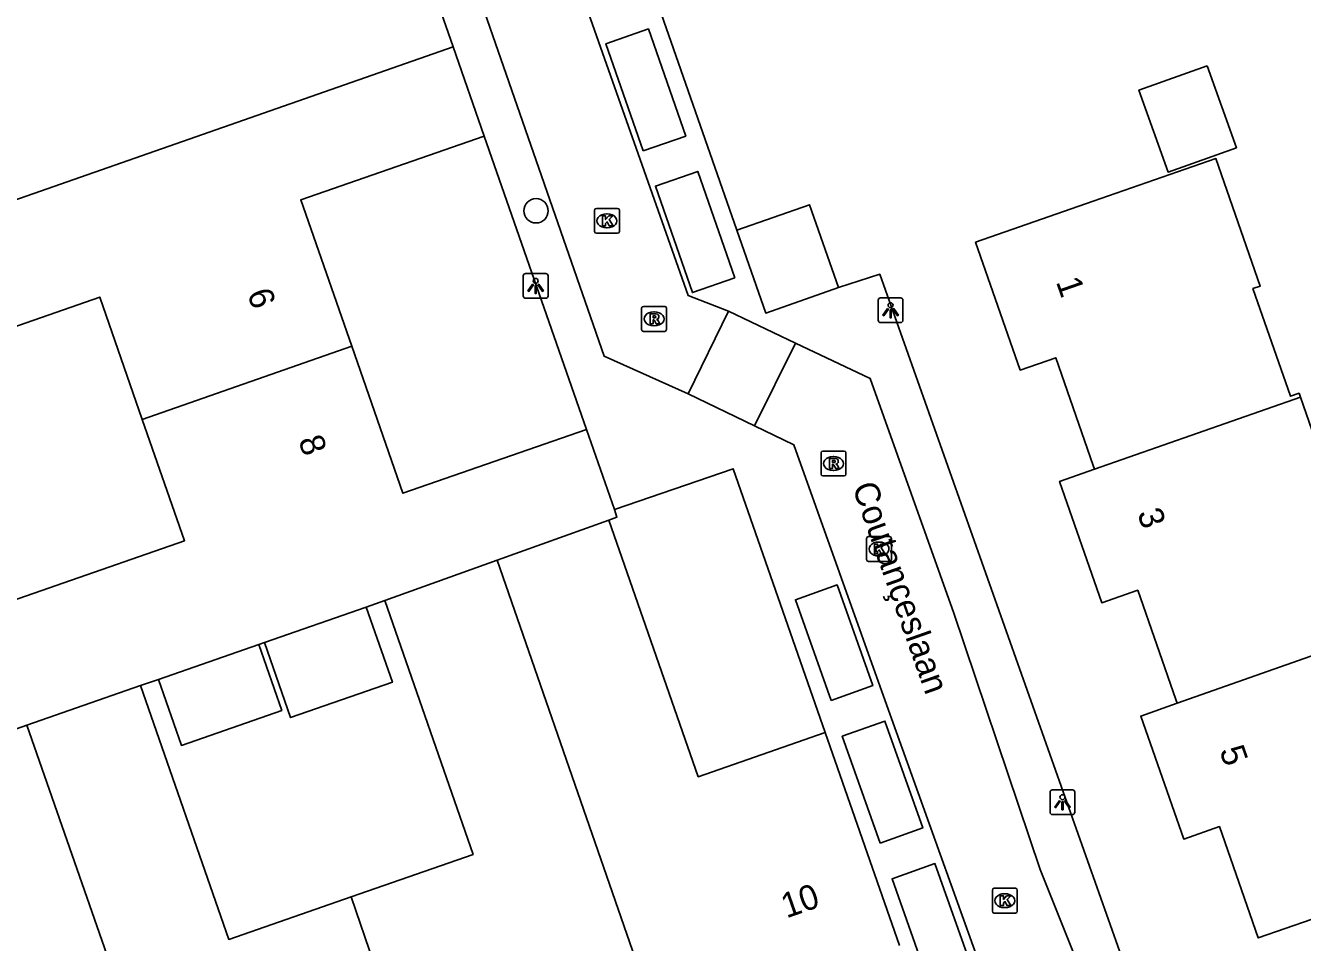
# Model space of a CAD drawing. Extents: x 158474 to 159560, y 388525 to 389605.
# Drawn here: x 158934.1 to 158985.4, y 389202.3 to 389239.2 of the extents above; entities that cross this region are included whole.
import ezdxf

# ---------------------------------------------------------------- set-up
doc = ezdxf.new("R2010")
doc.units = 0
for name, color, linetype in [('IMGEO_Boom', 7, 'Continuous'), ('IMGEO_Kolk', 7, 'Continuous'), ('IMGEO_Lichtpunt', 7, 'Continuous'), ('IMGEO_Muur', 7, 'Continuous'), ('IMGEO_Openbare_ruimte_label', 7, 'Continuous'), ('IMGEO_Pand', 7, 'Continuous'), ('IMGEO_Pand_nummerreeks', 7, 'Continuous'), ('IMGEO_Rijbaan_lokaal_open', 7, 'Continuous'), ('IMGEO_Rioolput', 7, 'Continuous'), ('IMGEO_Voetpad_open', 7, 'Continuous')]:
    doc.layers.add(name, color=color, linetype=linetype)

msp = doc.modelspace()

# ---------------------------------------------------------------- linework, layer by layer
at = {"layer": 'IMGEO_Boom'}
msp.add_circle((158954.633, 389231.72), 0.489, dxfattribs=at)
at = {"layer": 'IMGEO_Kolk'}
for p, q in [((158956.981, 389230.89), (158956.981, 389231.742)), ((158957.056, 389231.816), (158957.908, 389231.816)), ((158957.469, 389231.596), (158957.494, 389231.596)), ((158957.982, 389231.742), (158957.982, 389230.89)), ((158957.908, 389230.816), (158957.056, 389230.816)), ((158957.492, 389231.036), (158957.467, 389231.036)), ((158967.916, 389217.704), (158967.916, 389218.556)), ((158967.991, 389218.63), (158968.843, 389218.63)), ((158968.917, 389218.556), (158968.917, 389217.704)), ((158968.404, 389218.41), (158968.429, 389218.41)), ((158968.843, 389217.63), (158967.991, 389217.63)), ((158968.427, 389217.85), (158968.402, 389217.85)), ((158972.972, 389203.572), (158972.972, 389204.424)), ((158973.047, 389204.498), (158973.899, 389204.498)), ((158973.46, 389204.278), (158973.485, 389204.278)), ((158973.973, 389204.424), (158973.973, 389203.572)), ((158973.483, 389203.718), (158973.458, 389203.718)), ((158973.899, 389203.498), (158973.047, 389203.498))]:
    msp.add_line(p, q, dxfattribs=at)
for points in [[(158956.981, 389230.89), (158956.981, 389231.742)], [(158957.056, 389231.816), (158957.908, 389231.816)], [(158957.302, 389231.516), (158957.425, 389231.516), (158957.425, 389231.365), (158957.555, 389231.516), (158957.719, 389231.516), (158957.573, 389231.365), (158957.726, 389231.116), (158957.574, 389231.116), (158957.489, 389231.28), (158957.425, 389231.213), (158957.425, 389231.116), (158957.302, 389231.116), (158957.302, 389231.516)], [(158957.982, 389231.742), (158957.982, 389230.89)], [(158957.908, 389230.816), (158957.056, 389230.816)], [(158967.916, 389217.704), (158967.916, 389218.556)], [(158967.991, 389218.63), (158968.843, 389218.63)], [(158968.917, 389218.556), (158968.917, 389217.704)], [(158968.237, 389218.33), (158968.36, 389218.33), (158968.36, 389218.179), (158968.49, 389218.33), (158968.654, 389218.33), (158968.508, 389218.179), (158968.661, 389217.93), (158968.509, 389217.93), (158968.424, 389218.094), (158968.36, 389218.027), (158968.36, 389217.93), (158968.237, 389217.93), (158968.237, 389218.33)], [(158968.843, 389217.63), (158967.991, 389217.63)], [(158972.972, 389203.572), (158972.972, 389204.424)], [(158973.047, 389204.498), (158973.899, 389204.498)], [(158973.293, 389204.198), (158973.416, 389204.198), (158973.416, 389204.047), (158973.546, 389204.198), (158973.71, 389204.198), (158973.564, 389204.047), (158973.717, 389203.798), (158973.565, 389203.798), (158973.48, 389203.962), (158973.416, 389203.895), (158973.416, 389203.798), (158973.293, 389203.798), (158973.293, 389204.198)], [(158973.973, 389204.424), (158973.973, 389203.572)], [(158973.899, 389203.498), (158973.047, 389203.498)]]:
    msp.add_lwpolyline(points, dxfattribs=at)
for centre, start, end in [((158957.058, 389231.74), 91.552, 178.448), ((158957.058, 389231.74), 91.552, 178.448), ((158957.906, 389231.74), 1.552, 88.448), ((158957.906, 389231.74), 1.552, 88.448), ((158957.058, 389230.892), 181.552, 268.448), ((158957.058, 389230.892), 181.552, 268.448), ((158957.906, 389230.892), 271.552, 358.448), ((158957.906, 389230.892), 271.552, 358.448), ((158967.993, 389218.554), 91.552, 178.448), ((158967.993, 389218.554), 91.552, 178.448), ((158968.841, 389218.554), 1.552, 88.448), ((158968.841, 389218.554), 1.552, 88.448), ((158967.993, 389217.706), 181.552, 268.448), ((158967.993, 389217.706), 181.552, 268.448), ((158968.841, 389217.706), 271.552, 358.448), ((158968.841, 389217.706), 271.552, 358.448), ((158973.049, 389204.422), 91.552, 178.448), ((158973.049, 389204.422), 91.552, 178.448), ((158973.897, 389204.422), 1.552, 88.448), ((158973.897, 389204.422), 1.552, 88.448), ((158973.049, 389203.574), 181.552, 268.448), ((158973.049, 389203.574), 181.552, 268.448), ((158973.897, 389203.574), 271.552, 358.448), ((158973.897, 389203.574), 271.552, 358.448)]:
    msp.add_arc(centre, 0.0765, start, end, dxfattribs=at)
for centre, major_axis, ratio, start_param, end_param in [((158957.468, 389231.316), (-0.387, 0.002), 0.722429, 4.712389, 7.853982), ((158957.493, 389231.316), (-0.39, 0.002), 0.717154, 1.570796, 4.712389), ((158968.403, 389218.13), (-0.387, 0.002), 0.722429, 4.712389, 7.853982), ((158968.428, 389218.13), (-0.39, 0.002), 0.717154, 1.570796, 4.712389), ((158973.459, 389203.998), (-0.387, 0.002), 0.722429, 4.712389, 7.853982), ((158973.484, 389203.998), (-0.39, 0.002), 0.717154, 1.570796, 4.712389)]:
    msp.add_ellipse(centre, major_axis=major_axis, ratio=ratio, start_param=start_param, end_param=end_param, dxfattribs=at)
at = {"layer": 'IMGEO_Lichtpunt'}
for p, q in [((158954.118, 389229.105), (158954.118, 389228.298)), ((158954.118, 389229.105), (158954.118, 389228.298)), ((158955.02, 389229.2), (158954.212, 389229.2)), ((158955.02, 389229.2), (158954.212, 389229.2)), ((158955.114, 389228.298), (158955.114, 389229.105)), ((158955.114, 389228.298), (158955.114, 389229.105)), ((158954.212, 389228.204), (158955.02, 389228.204)), ((158954.212, 389228.204), (158955.02, 389228.204)), ((158968.383, 389228.128), (158968.383, 389227.321)), ((158968.383, 389228.128), (158968.383, 389227.321)), ((158969.285, 389228.223), (158968.477, 389228.223)), ((158969.285, 389228.223), (158968.477, 389228.223)), ((158969.379, 389227.321), (158969.379, 389228.128)), ((158969.379, 389227.321), (158969.379, 389228.128)), ((158968.477, 389227.227), (158969.285, 389227.227)), ((158968.477, 389227.227), (158969.285, 389227.227)), ((158975.292, 389208.358), (158975.292, 389207.551)), ((158975.292, 389208.358), (158975.292, 389207.551)), ((158976.194, 389208.453), (158975.386, 389208.453)), ((158976.194, 389208.453), (158975.386, 389208.453)), ((158976.288, 389207.551), (158976.288, 389208.358)), ((158976.288, 389207.551), (158976.288, 389208.358)), ((158975.386, 389207.457), (158976.194, 389207.457)), ((158975.386, 389207.457), (158976.194, 389207.457))]:
    msp.add_line(p, q, dxfattribs=at)
for points in [[(158954.492, 389228.769), (158954.531, 389228.741), (158954.343, 389228.479), (158954.305, 389228.506), (158954.492, 389228.769)], [(158954.704, 389228.741), (158954.742, 389228.768), (158954.929, 389228.506), (158954.89, 389228.478), (158954.704, 389228.741)], [(158954.594, 389228.721), (158954.641, 389228.721), (158954.641, 389228.399), (158954.594, 389228.399), (158954.594, 389228.721)], [(158968.757, 389227.792), (158968.796, 389227.764), (158968.608, 389227.502), (158968.57, 389227.529), (158968.757, 389227.792)], [(158968.859, 389227.744), (158968.906, 389227.744), (158968.906, 389227.422), (158968.859, 389227.422), (158968.859, 389227.744)], [(158968.969, 389227.764), (158969.007, 389227.791), (158969.194, 389227.529), (158969.155, 389227.501), (158968.969, 389227.764)], [(158975.666, 389208.022), (158975.705, 389207.994), (158975.517, 389207.732), (158975.479, 389207.759), (158975.666, 389208.022)], [(158975.768, 389207.974), (158975.815, 389207.974), (158975.815, 389207.652), (158975.768, 389207.652), (158975.768, 389207.974)], [(158975.878, 389207.994), (158975.916, 389208.021), (158976.103, 389207.759), (158976.064, 389207.731), (158975.878, 389207.994)]]:
    msp.add_lwpolyline(points, dxfattribs=at)
for centre in [(158954.617, 389228.903), (158968.882, 389227.926), (158975.791, 389208.156)]:
    msp.add_circle(centre, 0.0994, dxfattribs=at)
for centre, start, end in [((158954.212, 389229.105), 90, 180), ((158954.212, 389229.105), 90, 180), ((158955.02, 389229.105), 0, 90), ((158955.02, 389229.105), 0, 90), ((158954.212, 389228.298), 180, 270), ((158954.212, 389228.298), 180, 270), ((158955.02, 389228.298), 270, 0), ((158955.02, 389228.298), 270, 360), ((158968.477, 389228.128), 90, 180), ((158968.477, 389228.128), 90, 180), ((158969.285, 389228.128), 0, 90), ((158969.285, 389228.128), 0, 90), ((158968.477, 389227.321), 180, 270), ((158968.477, 389227.321), 180, 270), ((158969.285, 389227.321), 270, 0), ((158969.285, 389227.321), 270, 360), ((158975.386, 389208.358), 90, 180), ((158975.386, 389208.358), 90, 180), ((158976.194, 389208.358), 0, 90), ((158976.194, 389208.358), 0, 90), ((158975.386, 389207.551), 180, 270), ((158975.386, 389207.551), 180, 270), ((158976.194, 389207.551), 270, 0), ((158976.194, 389207.551), 270, 360)]:
    msp.add_arc(centre, 0.0946, start, end, dxfattribs=at)
at = {"layer": 'IMGEO_Muur'}
msp.add_lwpolyline([(158957.779, 389219.713), (158962.555, 389221.354), (158966.255, 389210.757)], dxfattribs=at)
at = {"layer": 'IMGEO_Pand'}
for points in [[(158951.296, 389238.307), (158950.066, 389241.842)], [(158925.16, 389229.17), (158951.296, 389238.307)], [(158951.296, 389238.307), (158952.543, 389234.725)], [(158981.611, 389237.55), (158978.861, 389236.572), (158980.034, 389233.274), (158982.784, 389234.251), (158981.611, 389237.55)], [(158947.223, 389226.282), (158945.177, 389232.162), (158952.543, 389234.725)], [(158985.352, 389224.238), (158985.3, 389224.388), (158984.957, 389224.268), (158983.448, 389228.596), (158983.739, 389228.697), (158981.951, 389233.823), (158977.021, 389232.104), (158972.299, 389230.457), (158974.092, 389225.318), (158975.521, 389225.816), (158977.03, 389221.489), (158977.082, 389221.34)], [(158962.699, 389230.941), (158965.629, 389231.965), (158966.794, 389228.634)], [(158966.794, 389228.634), (158963.864, 389227.609), (158962.699, 389230.941)], [(158938.806, 389223.336), (158937.095, 389228.253), (158926.74, 389224.649)], [(158947.223, 389226.282), (158938.806, 389223.336)], [(158956.656, 389222.936), (158949.281, 389220.37), (158947.223, 389226.282)], [(158977.082, 389221.34), (158985.352, 389224.238)], [(158988.671, 389214.838), (158988.637, 389214.934), (158988.291, 389214.813), (158986.754, 389219.221), (158987.065, 389219.329), (158985.352, 389224.238)], [(158930.167, 389214.867), (158940.502, 389218.464), (158938.806, 389223.336)], [(158957.779, 389219.713), (158956.656, 389222.936)], [(158977.082, 389221.34), (158975.672, 389220.846), (158977.373, 389215.969), (158978.816, 389216.472), (158980.347, 389212.083), (158980.4, 389211.931)], [(158957.562, 389219.292), (158957.885, 389219.408), (158957.779, 389219.713)], [(158953.064, 389217.677), (158957.562, 389219.292)], [(158966.255, 389210.757), (158961.151, 389208.981), (158957.562, 389219.292)], [(158948.551, 389216.056), (158953.064, 389217.677)], [(158953.064, 389217.677), (158962.103, 389191.642)], [(158947.199, 389204.153), (158952.1, 389205.859), (158948.551, 389216.056)], [(158947.806, 389215.797), (158948.551, 389216.056)], [(158947.806, 389215.797), (158943.713, 389214.372)], [(158943.713, 389214.372), (158944.763, 389211.353), (158948.857, 389212.778), (158948.244, 389214.539), (158947.806, 389215.797)], [(158980.4, 389211.931), (158988.671, 389214.838)], [(158943.486, 389214.293), (158939.452, 389212.889)], [(158939.452, 389212.889), (158940.375, 389210.239), (158944.408, 389211.643), (158943.486, 389214.293)], [(158943.486, 389214.293), (158943.713, 389214.372)], [(158938.738, 389212.641), (158939.452, 389212.889)], [(158934.165, 389211.047), (158938.738, 389212.641)], [(158938.738, 389212.641), (158942.287, 389202.444), (158947.199, 389204.153)], [(158980.4, 389211.931), (158978.939, 389211.418), (158980.665, 389206.472), (158982.102, 389206.973), (158983.66, 389202.505), (158985.83, 389203.261)], [(158931.811, 389210.227), (158934.165, 389211.047)], [(158943.237, 389185.048), (158934.165, 389211.047)], [(158966.255, 389210.757), (158969.235, 389202.195)], [(158950.13, 389195.571), (158947.199, 389204.153)]]:
    msp.add_lwpolyline(points, dxfattribs=at)
at = {"layer": 'IMGEO_Rijbaan_lokaal_open'}
for points in [[(158951.925, 389253.292), (158960.745, 389228.318), (158962.364, 389227.69)], [(158960.741, 389224.366), (158957.363, 389225.875), (158948.298, 389251.99)], [(158960.741, 389224.366), (158962.364, 389227.69)], [(158962.364, 389227.69), (158965.063, 389226.398)], [(158965.063, 389226.398), (158963.416, 389223.078)], [(158965.063, 389226.398), (158968.057, 389224.987), (158971.425, 389215.546), (158974.889, 389205.253), (158978.066, 389197.303)], [(158963.416, 389223.078), (158960.741, 389224.366)], [(158974.417, 389196.012), (158968.671, 389212.028), (158964.994, 389222.313), (158963.416, 389223.078)]]:
    msp.add_lwpolyline(points, dxfattribs=at)
at = {"layer": 'IMGEO_Rioolput'}
for p, q in [((158958.875, 389226.951), (158958.875, 389227.803)), ((158958.95, 389227.877), (158959.802, 389227.877)), ((158959.876, 389227.803), (158959.876, 389226.951)), ((158959.363, 389227.657), (158959.388, 389227.657)), ((158959.802, 389226.877), (158958.95, 389226.877)), ((158959.386, 389227.097), (158959.361, 389227.097)), ((158966.086, 389221.139), (158966.086, 389221.991)), ((158966.161, 389222.065), (158967.013, 389222.065)), ((158966.574, 389221.845), (158966.599, 389221.845)), ((158967.087, 389221.991), (158967.087, 389221.139)), ((158967.013, 389221.065), (158966.161, 389221.065)), ((158966.597, 389221.285), (158966.572, 389221.285))]:
    msp.add_line(p, q, dxfattribs=at)
for points in [[(158958.875, 389226.951), (158958.875, 389227.803)], [(158958.95, 389227.877), (158959.802, 389227.877)], [(158959.876, 389227.803), (158959.876, 389226.951)], [(158959.464, 389227.575), (158959.212, 389227.577), (158959.212, 389227.177)], [(158959.212, 389227.177), (158959.336, 389227.177), (158959.336, 389227.339), (158959.347, 389227.339)], [(158959.39, 389227.496), (158959.336, 389227.496), (158959.336, 389227.415)], [(158959.336, 389227.415), (158959.388, 389227.415)], [(158959.394, 389227.31), (158959.465, 389227.177), (158959.605, 389227.177), (158959.54, 389227.303)], [(158959.802, 389226.877), (158958.95, 389226.877)], [(158966.086, 389221.139), (158966.086, 389221.991)], [(158966.161, 389222.065), (158967.013, 389222.065)], [(158966.675, 389221.763), (158966.423, 389221.765), (158966.423, 389221.365)], [(158966.601, 389221.684), (158966.547, 389221.684), (158966.547, 389221.603)], [(158966.547, 389221.603), (158966.599, 389221.603)], [(158967.087, 389221.991), (158967.087, 389221.139)], [(158967.013, 389221.065), (158966.161, 389221.065)], [(158966.423, 389221.365), (158966.547, 389221.365), (158966.547, 389221.527), (158966.558, 389221.527)], [(158966.605, 389221.498), (158966.676, 389221.365), (158966.816, 389221.365), (158966.751, 389221.491)]]:
    msp.add_lwpolyline(points, dxfattribs=at)
for centre, radius, start, end in [((158958.952, 389227.801), 0.0765, 91.552, 178.448), ((158958.952, 389227.801), 0.0765, 91.552, 178.448), ((158959.8, 389227.801), 0.0765, 1.552, 88.448), ((158959.8, 389227.801), 0.0765, 1.552, 88.448), ((158959.346, 389227.286), 0.0533, 26.0293, 88.6989), ((158959.372, 389227.604), 0.19, 274.7715, 282.9687), ((158959.396, 389227.4), 0.0964, 77.0061, 93.1865), ((158959.41, 389227.457), 0.0378, 276.6634, 79.6772), ((158959.463, 389227.465), 0.109, 350.3612, 89.416), ((158959.461, 389227.465), 0.112, 277.5842, 350.9817), ((158959.445, 389227.25), 0.108, 29.5134, 73.7905), ((158958.952, 389226.953), 0.0765, 181.552, 268.448), ((158958.952, 389226.953), 0.0765, 181.552, 268.448), ((158959.8, 389226.953), 0.0765, 271.552, 358.448), ((158959.8, 389226.953), 0.0765, 271.552, 358.448), ((158966.163, 389221.989), 0.0765, 91.552, 178.448), ((158966.163, 389221.989), 0.0765, 91.552, 178.448), ((158966.583, 389221.792), 0.19, 274.7715, 282.9687), ((158966.607, 389221.588), 0.0964, 77.0061, 93.1865), ((158966.621, 389221.645), 0.0378, 276.6634, 79.6772), ((158966.674, 389221.653), 0.109, 350.3612, 89.416), ((158966.672, 389221.653), 0.112, 277.5842, 350.9817), ((158967.011, 389221.989), 0.0765, 1.552, 88.448), ((158967.011, 389221.989), 0.0765, 1.552, 88.448), ((158966.163, 389221.141), 0.0765, 181.552, 268.448), ((158966.163, 389221.141), 0.0765, 181.552, 268.448), ((158966.557, 389221.474), 0.0533, 26.0293, 88.6989), ((158966.656, 389221.438), 0.108, 29.5134, 73.7905), ((158967.011, 389221.141), 0.0765, 271.552, 358.448), ((158967.011, 389221.141), 0.0765, 271.552, 358.448)]:
    msp.add_arc(centre, radius, start, end, dxfattribs=at)
for centre, major_axis, ratio, start_param, end_param in [((158959.362, 389227.377), (-0.387, 0.002), 0.722429, 4.712389, 7.853982), ((158959.387, 389227.377), (-0.39, 0.002), 0.717154, 1.570796, 4.712389), ((158966.573, 389221.565), (-0.387, 0.002), 0.722429, 4.712389, 7.853982), ((158966.598, 389221.565), (-0.39, 0.002), 0.717154, 1.570796, 4.712389)]:
    msp.add_ellipse(centre, major_axis=major_axis, ratio=ratio, start_param=start_param, end_param=end_param, dxfattribs=at)
at = {"layer": 'IMGEO_Voetpad_open'}
for points in [[(158962.699, 389230.941), (158959.479, 389240.194)], [(158958.937, 389234.125), (158957.437, 389238.436), (158959.148, 389239.031), (158960.648, 389234.721), (158958.937, 389234.125)], [(158952.543, 389234.725), (158956.656, 389222.936)], [(158962.618, 389229.027), (158960.919, 389228.436), (158959.43, 389232.714), (158961.129, 389233.305), (158962.618, 389229.027)], [(158980.141, 389198.037), (158978.702, 389200.239), (158968.446, 389229.173), (158966.794, 389228.634)], [(158957.779, 389219.713), (158962.555, 389221.354), (158966.255, 389210.757)], [(158966.491, 389212.048), (158965.057, 389216.094), (158966.733, 389216.688), (158968.167, 389212.642), (158966.491, 389212.048)], [(158968.459, 389206.313), (158966.939, 389210.604), (158968.655, 389211.212), (158970.176, 389206.921), (158968.459, 389206.313)], [(158970.449, 389200.623), (158968.94, 389204.882), (158970.661, 389205.492), (158972.17, 389201.234), (158970.449, 389200.623)]]:
    msp.add_lwpolyline(points, dxfattribs=at)

# ---------------------------------------------------------------- texts
at = {"layer": 'IMGEO_Openbare_ruimte_label'}
msp.add_text('Coutançeslaan', height=1, rotation=289.5036, dxfattribs=at).set_placement((158967.331, 389220.628))
at = {"layer": 'IMGEO_Pand_nummerreeks'}
for s, rotation, p in [('1', 289.234, (158975.522, 389228.87)), ('6', 289.1858, (158943.012, 389228.404)), ('8', 289.1939, (158945.065, 389222.503)), ('3', 289.234, (158978.785, 389219.573)), ('5', 289.234, (158982.091, 389210.035)), ('10', 19.1945, (158964.697, 389203.283))]:
    msp.add_text(s, height=1, rotation=rotation, dxfattribs=at).set_placement(p)

doc.saveas('drawing.dxf')
